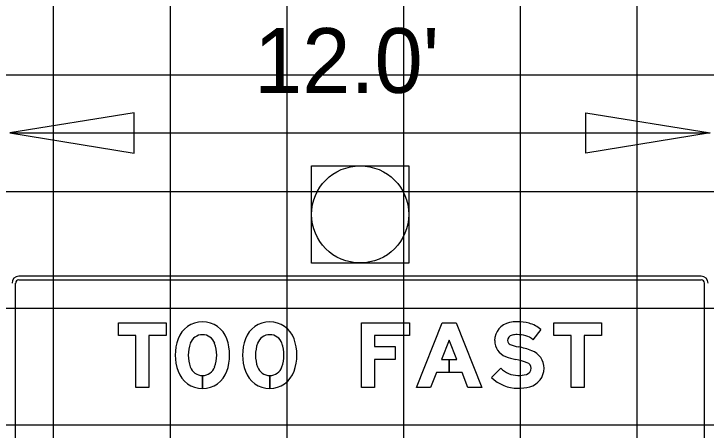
# Model space of a CAD drawing. Extents: x 1797809 to 2198143, y 249608 to 1237864.
# Drawn here: x 2197096.03 to 2197107.89, y 1237209.01 to 1237216.15 of the extents above; entities that cross this region are included whole.
import ezdxf

# ---------------------------------------------------------------- set-up
doc = ezdxf.new("R2010")
doc.units = 0
for name, color, linetype in [('29', 7, 'Continuous'), ('GSDIMS', 7, 'Continuous'), ('GSSHT', 7, 'Continuous'), ('Level 55', 7, 'Continuous')]:
    doc.layers.add(name, color=color, linetype=linetype)

msp = doc.modelspace()

# ---------------------------------------------------------------- linework, layer by layer
at = {"layer": '29'}
msp.add_lwpolyline([(2197101.126, 1237213.548), (2197102.793, 1237213.548), (2197102.793, 1237211.881), (2197101.126, 1237211.881)], close=True, dxfattribs=at)
msp.add_circle((2197101.959, 1237212.715), 0.833, dxfattribs=at)
at = {"layer": 'GSDIMS'}
for p, q in [((2197095.957, 1237214.111), (2197107.957, 1237214.111)), ((2197107.804, 1237211.653), (2197096.109, 1237211.653)), ((2197096.056, 1237201.851), (2197096.056, 1237211.538)), ((2197096.109, 1237211.59), (2197107.804, 1237211.59)), ((2197107.856, 1237211.538), (2197107.856, 1237201.851)), ((2197099.257, 1237209.73), (2197099.257, 1237209.951)), ((2197099.257, 1237209.951), (2197099.257, 1237209.73)), ((2197099.257, 1237209.73), (2197099.257, 1237209.951)), ((2197099.257, 1237209.951), (2197099.257, 1237209.73)), ((2197100.41, 1237209.73), (2197100.41, 1237209.951)), ((2197100.41, 1237209.951), (2197100.41, 1237209.73)), ((2197100.41, 1237209.73), (2197100.41, 1237209.951)), ((2197100.41, 1237209.951), (2197100.41, 1237209.73))]:
    msp.add_line(p, q, dxfattribs=at)
for points in [[(2197095.957, 1237214.111), (2197098.085, 1237213.764), (2197098.085, 1237214.458)], [(2197107.957, 1237214.111), (2197105.828, 1237213.764), (2197105.828, 1237214.458)], [(2197098.337, 1237209.749), (2197098.115, 1237209.749), (2197098.115, 1237210.636), (2197097.816, 1237210.636), (2197097.816, 1237210.857), (2197098.636, 1237210.857), (2197098.636, 1237210.636), (2197098.337, 1237210.636)], [(2197098.337, 1237209.749), (2197098.115, 1237209.749), (2197098.115, 1237210.636), (2197097.816, 1237210.636), (2197097.816, 1237210.857), (2197098.636, 1237210.857), (2197098.636, 1237210.636), (2197098.337, 1237210.636)], [(2197098.337, 1237209.749), (2197098.115, 1237209.749), (2197098.115, 1237210.636), (2197097.816, 1237210.636), (2197097.816, 1237210.857), (2197098.636, 1237210.857), (2197098.636, 1237210.636), (2197098.337, 1237210.636)], [(2197101.983, 1237210.857), (2197102.804, 1237210.857), (2197102.804, 1237210.636), (2197102.205, 1237210.636), (2197102.205, 1237210.447), (2197102.56, 1237210.447), (2197102.56, 1237210.226), (2197102.205, 1237210.226), (2197102.205, 1237209.749), (2197101.983, 1237209.749)], [(2197101.983, 1237210.857), (2197102.804, 1237210.857), (2197102.804, 1237210.636), (2197102.205, 1237210.636), (2197102.205, 1237210.447), (2197102.56, 1237210.447), (2197102.56, 1237210.226), (2197102.205, 1237210.226), (2197102.205, 1237209.749), (2197101.983, 1237209.749)], [(2197101.983, 1237210.857), (2197102.804, 1237210.857), (2197102.804, 1237210.636), (2197102.205, 1237210.636), (2197102.205, 1237210.447), (2197102.56, 1237210.447), (2197102.56, 1237210.226), (2197102.205, 1237210.226), (2197102.205, 1237209.749), (2197101.983, 1237209.749)], [(2197103.705, 1237210.004), (2197103.265, 1237210.004), (2197103.164, 1237209.749), (2197102.925, 1237209.749), (2197103.366, 1237210.857), (2197103.604, 1237210.857), (2197104.045, 1237209.749), (2197103.806, 1237209.749)], [(2197103.485, 1237210.226), (2197103.485, 1237210.004), (2197103.265, 1237210.004), (2197103.164, 1237209.749), (2197102.925, 1237209.749), (2197103.366, 1237210.857), (2197103.604, 1237210.857), (2197104.045, 1237209.749), (2197103.806, 1237209.749), (2197103.705, 1237210.004), (2197103.485, 1237210.004), (2197103.485, 1237210.226), (2197103.617, 1237210.226), (2197103.485, 1237210.557), (2197103.353, 1237210.226)], [(2197103.485, 1237210.226), (2197103.485, 1237210.004), (2197103.265, 1237210.004), (2197103.164, 1237209.749), (2197102.925, 1237209.749), (2197103.366, 1237210.857), (2197103.604, 1237210.857), (2197104.045, 1237209.749), (2197103.806, 1237209.749), (2197103.705, 1237210.004), (2197103.485, 1237210.004), (2197103.485, 1237210.226), (2197103.617, 1237210.226), (2197103.485, 1237210.557), (2197103.353, 1237210.226)], [(2197105.796, 1237209.749), (2197105.574, 1237209.749), (2197105.574, 1237210.636), (2197105.275, 1237210.636), (2197105.275, 1237210.857), (2197106.095, 1237210.857), (2197106.095, 1237210.636), (2197105.796, 1237210.636)], [(2197105.796, 1237209.749), (2197105.574, 1237209.749), (2197105.574, 1237210.636), (2197105.275, 1237210.636), (2197105.275, 1237210.857), (2197106.095, 1237210.857), (2197106.095, 1237210.636), (2197105.796, 1237210.636)], [(2197105.796, 1237209.749), (2197105.574, 1237209.749), (2197105.574, 1237210.636), (2197105.275, 1237210.636), (2197105.275, 1237210.857), (2197106.095, 1237210.857), (2197106.095, 1237210.636), (2197105.796, 1237210.636)], [(2197103.353, 1237210.226), (2197103.617, 1237210.226), (2197103.485, 1237210.557)]]:
    msp.add_lwpolyline(points, close=True, dxfattribs=at)
for points in [[(2197104.921, 1237210.565), (2197105.058, 1237210.74)], [(2197104.921, 1237210.565), (2197105.058, 1237210.74)], [(2197104.921, 1237210.565), (2197105.058, 1237210.74)], [(2197104.367, 1237210.075), (2197104.211, 1237209.917)], [(2197104.367, 1237210.075), (2197104.211, 1237209.917)], [(2197104.367, 1237210.075), (2197104.211, 1237209.917)]]:
    msp.add_lwpolyline(points, dxfattribs=at)
for centre, radius, start, end in [((2197096.109, 1237211.538), 0.115, 90, 180), ((2197107.804, 1237211.538), 0.115, 0, 90), ((2197096.109, 1237211.538), 0.0521, 90, 180), ((2197107.804, 1237211.538), 0.0521, 0, 90)]:
    msp.add_arc(centre, radius, start, end, dxfattribs=at)
for centre, major_axis, ratio, start_param, end_param in [((2197099.257, 1237210.43), (0, 0.443), 0.999996, 5.054583, 7.511788), ((2197099.257, 1237210.43), (0, 0.443), 0.999996, 5.054583, 7.511788), ((2197099.257, 1237210.43), (0, 0.443), 0.999996, 5.054583, 7.511788), ((2197100.41, 1237210.43), (0, 0.443), 0.999998, 5.054583, 7.511788), ((2197100.41, 1237210.43), (0, 0.443), 0.999998, 5.054583, 7.511788), ((2197100.41, 1237210.43), (0, 0.443), 0.999998, 5.054583, 7.511788), ((2197104.581, 1237210.55), (0, 0.318), 0.999999, 0.202758, 1.570796), ((2197104.581, 1237210.55), (0, 0.318), 0.999999, 0.202758, 1.570796), ((2197104.581, 1237210.55), (0, 0.318), 0.999999, 0.202758, 1.570796), ((2197104.649, 1237210.222), (0, 0.653), 0.999999, 0, 0.202758), ((2197104.649, 1237210.222), (0, 0.653), 0.999999, 0, 0.202758), ((2197104.649, 1237210.222), (0, 0.653), 0.999999, 0, 0.202758), ((2197104.649, 1237210.074), (0, 0.801), 0.999999, 6.026234, 6.283185), ((2197104.649, 1237210.074), (0, 0.801), 0.999999, 6.026234, 6.283185), ((2197104.649, 1237210.074), (0, 0.801), 0.999999, 6.026234, 6.283185), ((2197104.723, 1237210.357), (0, 0.508), 0.999999, 5.565152, 6.026234), ((2197104.723, 1237210.357), (0, 0.508), 0.999999, 5.565152, 6.026234), ((2197104.723, 1237210.357), (0, 0.508), 0.999999, 5.565152, 6.026234), ((2197099.617, 1237210.301), (0, 0.826), 0.999996, 1.228603, 1.91299), ((2197099.617, 1237210.301), (0, 0.826), 0.999996, 1.228603, 1.91299), ((2197099.617, 1237210.301), (0, 0.826), 0.999996, 1.228603, 1.91299), ((2197099.257, 1237210.43), (0, 0.222), 0.999996, 5.054583, 7.511788), ((2197099.257, 1237210.43), (0, 0.222), 0.999996, 5.054583, 7.511788), ((2197099.257, 1237210.43), (0, 0.222), 0.999996, 5.054583, 7.511788), ((2197098.897, 1237210.301), (0, 0.826), 0.999996, 4.370195, 5.054583), ((2197098.897, 1237210.301), (0, 0.826), 0.999996, 4.370195, 5.054583), ((2197098.897, 1237210.301), (0, 0.826), 0.999996, 4.370195, 5.054583), ((2197100.77, 1237210.301), (0, 0.826), 0.999998, 1.228603, 1.91299), ((2197100.77, 1237210.301), (0, 0.826), 0.999998, 1.228603, 1.91299), ((2197100.77, 1237210.301), (0, 0.826), 0.999998, 1.228603, 1.91299), ((2197100.41, 1237210.43), (0, 0.222), 0.999998, 5.054583, 7.511788), ((2197100.41, 1237210.43), (0, 0.222), 0.999998, 5.054583, 7.511788), ((2197100.41, 1237210.43), (0, 0.222), 0.999998, 5.054583, 7.511788), ((2197100.049, 1237210.301), (0, 0.826), 0.999998, 4.370195, 5.054583), ((2197100.049, 1237210.301), (0, 0.826), 0.999998, 4.370195, 5.054583), ((2197100.049, 1237210.301), (0, 0.826), 0.999998, 4.370195, 5.054583), ((2197104.558, 1237210.55), (0, 0.294), 0.999999, 1.570796, 2.761249), ((2197104.558, 1237210.55), (0, 0.294), 0.999999, 1.570796, 2.761249), ((2197104.558, 1237210.55), (0, 0.294), 0.999999, 1.570796, 2.761249), ((2197104.581, 1237210.55), (0, 0.0958), 0.999999, 0.202758, 1.570796), ((2197104.581, 1237210.55), (0, 0.0958), 0.999999, 0.202758, 1.570796), ((2197104.581, 1237210.55), (0, 0.0958), 0.999999, 0.202758, 1.570796), ((2197104.558, 1237210.55), (0, 0.0725), 0.999999, 1.570796, 2.761249), ((2197104.558, 1237210.55), (0, 0.0725), 0.999999, 1.570796, 2.761249), ((2197104.558, 1237210.55), (0, 0.0725), 0.999999, 1.570796, 2.761249), ((2197104.649, 1237210.222), (0, 0.431), 0.999999, 0, 0.202758), ((2197104.649, 1237210.222), (0, 0.431), 0.999999, 0, 0.202758), ((2197104.649, 1237210.222), (0, 0.431), 0.999999, 0, 0.202758), ((2197104.649, 1237210.074), (0, 0.579), 0.999999, 6.026234, 6.283185), ((2197104.649, 1237210.074), (0, 0.579), 0.999999, 6.026234, 6.283185), ((2197104.649, 1237210.074), (0, 0.579), 0.999999, 6.026234, 6.283185), ((2197104.723, 1237210.357), (0, 0.287), 0.999999, 5.523837, 6.026234), ((2197104.723, 1237210.357), (0, 0.287), 0.999999, 5.523837, 6.026234), ((2197104.723, 1237210.357), (0, 0.287), 0.999999, 5.523837, 6.026234), ((2197099.617, 1237210.301), (0, 0.604), 0.999996, 1.228603, 1.91299), ((2197099.617, 1237210.301), (0, 0.604), 0.999996, 1.228603, 1.91299), ((2197099.617, 1237210.301), (0, 0.604), 0.999996, 1.228603, 1.91299), ((2197098.897, 1237210.301), (0, 0.604), 0.999996, 4.370195, 5.054583), ((2197098.897, 1237210.301), (0, 0.604), 0.999996, 4.370195, 5.054583), ((2197098.897, 1237210.301), (0, 0.604), 0.999996, 4.370195, 5.054583), ((2197100.77, 1237210.301), (0, 0.604), 0.999998, 1.228603, 1.91299), ((2197100.77, 1237210.301), (0, 0.604), 0.999998, 1.228603, 1.91299), ((2197100.77, 1237210.301), (0, 0.604), 0.999998, 1.228603, 1.91299), ((2197100.049, 1237210.301), (0, 0.604), 0.999998, 4.370195, 5.054583), ((2197100.049, 1237210.301), (0, 0.604), 0.999998, 4.370195, 5.054583), ((2197100.049, 1237210.301), (0, 0.604), 0.999998, 4.370195, 5.054583), ((2197104.8, 1237211.155), (0, 0.723), 0.999999, 2.761249, 2.95744), ((2197104.8, 1237211.155), (0, 0.723), 0.999999, 2.761249, 2.95744), ((2197104.8, 1237211.155), (0, 0.723), 0.999999, 2.761249, 2.95744), ((2197104.42, 1237209.117), (0, 1.349), 0.999999, 5.918637, 6.099033), ((2197104.42, 1237209.117), (0, 1.349), 0.999999, 5.918637, 6.099033), ((2197104.42, 1237209.117), (0, 1.349), 0.999999, 5.918637, 6.099033), ((2197104.786, 1237210.076), (0, 0.323), 0.999999, 4.712389, 5.918637), ((2197104.786, 1237210.076), (0, 0.323), 0.999999, 4.712389, 5.918637), ((2197104.786, 1237210.076), (0, 0.323), 0.999999, 4.712389, 5.918637), ((2197104.8, 1237211.155), (0, 0.945), 0.999999, 2.761249, 2.95744), ((2197104.8, 1237211.155), (0, 0.945), 0.999999, 2.761249, 2.95744), ((2197104.8, 1237211.155), (0, 0.945), 0.999999, 2.761249, 2.95744), ((2197104.42, 1237209.117), (0, 1.128), 0.999999, 5.918637, 6.099033), ((2197104.42, 1237209.117), (0, 1.128), 0.999999, 5.918637, 6.099033), ((2197104.42, 1237209.117), (0, 1.128), 0.999999, 5.918637, 6.099033), ((2197099.257, 1237210.173), (0, 0.222), 0.999996, 1.91299, 4.370195), ((2197099.257, 1237210.173), (0, 0.222), 0.999996, 1.91299, 3.141593), ((2197099.257, 1237210.173), (0, 0.222), 0.999996, 1.91299, 3.141593), ((2197099.257, 1237210.173), (0, 0.222), 0.999996, 3.141843, 4.370195), ((2197099.257, 1237210.173), (0, 0.222), 0.999996, 3.141843, 4.370195), ((2197100.41, 1237210.173), (0, 0.222), 0.999998, 1.91299, 4.370195), ((2197100.41, 1237210.173), (0, 0.222), 0.999998, 1.91299, 3.141593), ((2197100.41, 1237210.173), (0, 0.222), 0.999998, 1.91299, 3.141593), ((2197100.41, 1237210.173), (0, 0.222), 0.999998, 3.141843, 4.370195), ((2197100.41, 1237210.173), (0, 0.222), 0.999998, 3.141843, 4.370195), ((2197104.662, 1237210.373), (0, 0.419), 0.999999, 2.360607, 3.141593), ((2197104.662, 1237210.373), (0, 0.419), 0.999999, 2.360607, 3.141593), ((2197104.662, 1237210.373), (0, 0.419), 0.999999, 2.360607, 3.141593), ((2197104.78, 1237210.076), (0, 0.108), 0.999999, 3.401517, 4.712389), ((2197104.78, 1237210.076), (0, 0.108), 0.999999, 3.401517, 4.712389), ((2197104.78, 1237210.076), (0, 0.108), 0.999999, 3.401517, 4.712389), ((2197104.786, 1237210.076), (0, 0.101), 0.999999, 4.712389, 5.918637), ((2197104.786, 1237210.076), (0, 0.101), 0.999999, 4.712389, 5.918637), ((2197104.786, 1237210.076), (0, 0.101), 0.999999, 4.712389, 5.918637), ((2197104.78, 1237210.076), (0, 0.329), 0.999999, 3.401517, 4.712389), ((2197104.78, 1237210.076), (0, 0.329), 0.999999, 3.401517, 4.712389), ((2197104.78, 1237210.076), (0, 0.329), 0.999999, 3.401517, 4.712389), ((2197099.257, 1237210.173), (0, 0.443), 0.999996, 1.91299, 4.370195), ((2197099.257, 1237210.173), (0, 0.443), 0.999996, 1.91299, 3.141593), ((2197099.257, 1237210.173), (0, 0.443), 0.999996, 1.91299, 3.141593), ((2197099.257, 1237210.173), (0, 0.443), 0.999996, 3.141718, 4.370195), ((2197099.257, 1237210.173), (0, 0.443), 0.999996, 3.141718, 4.370195), ((2197100.41, 1237210.173), (0, 0.443), 0.999998, 1.91299, 4.370195), ((2197100.41, 1237210.173), (0, 0.443), 0.999998, 1.91299, 3.141593), ((2197100.41, 1237210.173), (0, 0.443), 0.999998, 1.91299, 3.141593), ((2197100.41, 1237210.173), (0, 0.443), 0.999998, 3.141718, 4.370195), ((2197100.41, 1237210.173), (0, 0.443), 0.999998, 3.141718, 4.370195), ((2197104.662, 1237210.517), (0, 0.564), 0.999999, 3.141593, 3.401517), ((2197104.662, 1237210.517), (0, 0.564), 0.999999, 3.141593, 3.401517), ((2197104.662, 1237210.517), (0, 0.564), 0.999999, 3.141593, 3.401517), ((2197104.662, 1237210.373), (0, 0.641), 0.999999, 2.360607, 3.141593), ((2197104.662, 1237210.373), (0, 0.641), 0.999999, 2.360607, 3.141593), ((2197104.662, 1237210.373), (0, 0.641), 0.999999, 2.360607, 3.141593), ((2197104.662, 1237210.517), (0, 0.785), 0.999999, 3.141593, 3.401517), ((2197104.662, 1237210.517), (0, 0.785), 0.999999, 3.141593, 3.401517), ((2197104.662, 1237210.517), (0, 0.785), 0.999999, 3.141593, 3.401517)]:
    msp.add_ellipse(centre, major_axis=major_axis, ratio=ratio, start_param=start_param, end_param=end_param, dxfattribs=at)
at = {"layer": 'GSSHT'}
for p, q in [((2197096.707, 1237153.106), (2197096.707, 1237223.106)), ((2197098.707, 1237153.106), (2197098.707, 1237223.106)), ((2197100.707, 1237153.106), (2197100.707, 1237223.106)), ((2197102.707, 1237153.106), (2197102.707, 1237223.106)), ((2197104.707, 1237153.106), (2197104.707, 1237223.106)), ((2197106.707, 1237153.106), (2197106.707, 1237223.106)), ((2196954.707, 1237215.106), (2197214.707, 1237215.106)), ((2196954.707, 1237213.106), (2197214.707, 1237213.106)), ((2196954.707, 1237211.106), (2197214.707, 1237211.106)), ((2196954.707, 1237209.106), (2197214.707, 1237209.106))]:
    msp.add_line(p, q, dxfattribs=at)

# ---------------------------------------------------------------- texts
at = {"layer": 'Level 55'}
msp.add_text("12.0'", height=1.1105, dxfattribs=at).set_placement((2197100.141, 1237214.799))

doc.saveas('drawing.dxf')
